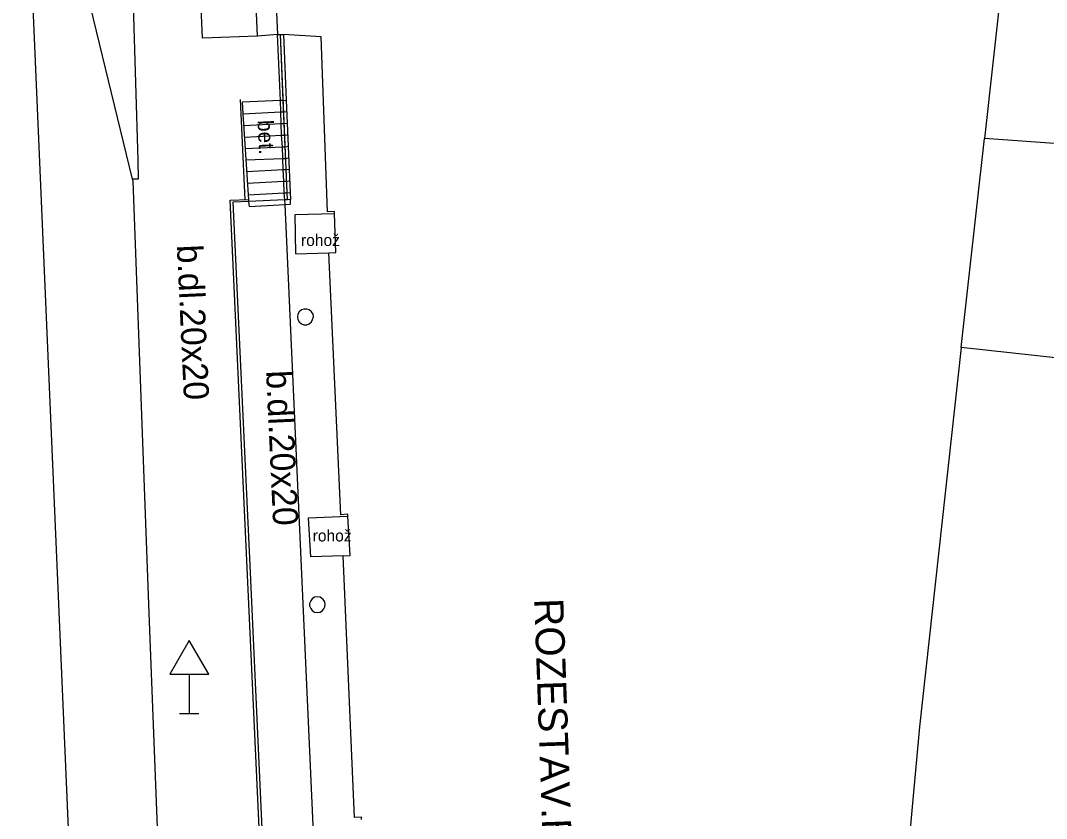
# Model space of a CAD drawing. Extents: x -596229 to -595156, y -1161237 to -1159376.
# Drawn here: x -595370.07 to -595343.62, y -1160991.94 to -1160971.35 of the extents above; entities that cross this region are included whole.
import ezdxf

# ---------------------------------------------------------------- set-up
doc = ezdxf.new("R2010")
doc.units = 0
for name, color, linetype in [('DOP - rozhrani ploch obecne', 7, 'Continuous'), ('Level 34', 7, 'Continuous'), ('TM - budovy zdene_ betonove - NP', 7, 'Continuous'), ('TM - budovy zdene_ betonove - VN', 7, 'Continuous'), ('TM - budovy zdene_ betonove - VP', 7, 'Continuous'), ('TM - chodniky - VP', 7, 'Continuous'), ('TM - komunikace - VP', 7, 'Continuous'), ('TM - podezdivka plotu - VP', 7, 'Continuous'), ('TM - popis objektu', 7, 'Continuous'), ('TM - popis povrchu', 7, 'Continuous'), ('TM - poznamka', 7, 'Continuous'), ('TM - rozhrani mezi zpev. plochami mezi sebou - VP', 7, 'Continuous'), ('TM - rozhrani ploch obecne - NP', 7, 'Continuous'), ('TM - rozhrani ploch obecne - VN', 7, 'Continuous'), ('TM - rozhrani ploch obecne - VP', 7, 'Continuous'), ('TM - schody - NN', 7, 'Continuous'), ('TM - schody - VN', 7, 'Continuous'), ('TM - zabradli - VP', 7, 'Continuous'), ('TM - zed operna - VP', 7, 'Continuous')]:
    doc.layers.add(name, color=color, linetype=linetype)

msp = doc.modelspace()

# ---------------------------------------------------------------- linework, layer by layer
at = {"layer": 'DOP - rozhrani ploch obecne'}
msp.add_lwpolyline([(-595345.82, -1160979.79), (-595345.22, -1160974.4)], dxfattribs=at)
at = {"layer": 'Level 34'}
for p, q in [((-595365.72, -1160988.212), (-595365.72, -1160989.23)), ((-595365.97, -1160989.23), (-595365.47, -1160989.23))]:
    msp.add_line(p, q, dxfattribs=at)
msp.add_lwpolyline([(-595366.22, -1160988.212), (-595365.22, -1160988.212), (-595365.72, -1160987.346)], close=True, dxfattribs=at)
at = {"layer": 'TM - budovy zdene_ betonove - NP'}
for points in [[(-595363.45, -1160971.72), (-595363.37, -1160971.72)], [(-595363.37, -1160971.72), (-595363.29, -1160971.72)], [(-595361.98, -1160976.28), (-595362.16, -1160976.29), (-595362.32, -1160971.78), (-595363.29, -1160971.72)], [(-595361.98, -1160976.33), (-595361.98, -1160976.28)], [(-595361.94, -1160977.34), (-595361.98, -1160976.33)], [(-595362.12, -1160977.35), (-595361.94, -1160977.34)], [(-595361.63, -1160984.09), (-595361.81, -1160984.1), (-595362.12, -1160977.35)], [(-595362.52, -1160979), (-595362.53, -1160978.93), (-595362.57, -1160978.87), (-595362.63, -1160978.82), (-595362.69, -1160978.8), (-595362.77, -1160978.8), (-595362.83, -1160978.82), (-595362.89, -1160978.87), (-595362.92, -1160978.93), (-595362.93, -1160979), (-595362.92, -1160979.07), (-595362.89, -1160979.13), (-595362.83, -1160979.18), (-595362.77, -1160979.2), (-595362.69, -1160979.2), (-595362.63, -1160979.18), (-595362.57, -1160979.13), (-595362.54, -1160979.07), (-595362.52, -1160979)], [(-595361.63, -1160984.14), (-595361.63, -1160984.09)], [(-595361.57, -1160985.15), (-595361.63, -1160984.14)], [(-595361.75, -1160985.16), (-595361.57, -1160985.15)], [(-595361.28, -1160991.9), (-595361.46, -1160991.91), (-595361.75, -1160985.16)], [(-595362.22, -1160986.42), (-595362.23, -1160986.35), (-595362.27, -1160986.29), (-595362.35, -1160986.23), (-595362.42, -1160986.22), (-595362.49, -1160986.23), (-595362.55, -1160986.27), (-595362.59, -1160986.32), (-595362.62, -1160986.39), (-595362.62, -1160986.45), (-595362.59, -1160986.52), (-595362.55, -1160986.57), (-595362.49, -1160986.61), (-595362.42, -1160986.62), (-595362.35, -1160986.61), (-595362.29, -1160986.57), (-595362.25, -1160986.53), (-595362.23, -1160986.48), (-595362.22, -1160986.42)], [(-595361.28, -1160991.96), (-595361.28, -1160991.9)]]:
    msp.add_lwpolyline(points, dxfattribs=at)
at = {"layer": 'TM - budovy zdene_ betonove - VN'}
for points in [[(-595363.37, -1160973.42), (-595363.45, -1160971.72)], [(-595363.36, -1160973.71), (-595363.37, -1160973.42)], [(-595363.35, -1160974.01), (-595363.36, -1160973.71)], [(-595363.34, -1160974.31), (-595363.35, -1160974.01)], [(-595363.32, -1160974.61), (-595363.34, -1160974.31)], [(-595363.31, -1160974.91), (-595363.32, -1160974.61)], [(-595363.3, -1160975.2), (-595363.31, -1160974.91)], [(-595363.28, -1160975.5), (-595363.3, -1160975.2)], [(-595363.27, -1160975.8), (-595363.28, -1160975.5)], [(-595363.26, -1160975.98), (-595363.27, -1160975.8)], [(-595363.25, -1160976.1), (-595363.26, -1160975.98)], [(-595361.48, -1161015.36), (-595363.25, -1160976.1)]]:
    msp.add_lwpolyline(points, dxfattribs=at)
at = {"layer": 'TM - budovy zdene_ betonove - VP'}
for points in [[(-595363.82, -1160963.45), (-595363.45, -1160971.72)], [(-595344.32, -1160966.23), (-595345.22, -1160974.4)], [(-595331.68, -1160975.37), (-595345.22, -1160974.4)], [(-595345.82, -1160979.79), (-595346.9, -1160989.57)], [(-595341.36, -1160980.28), (-595345.82, -1160979.79)], [(-595346.9, -1160989.57), (-595348.08, -1161002.51)]]:
    msp.add_lwpolyline(points, dxfattribs=at)
at = {"layer": 'TM - chodniky - VP'}
for points in [[(-595367.83, -1160949.95), (-595367.47, -1160960.99), (-595367.05, -1160974.96)], [(-595365.38, -1160971.81), (-595365.86, -1160960.81)], [(-595363.45, -1160971.72), (-595363.96, -1160971.76)], [(-595363.96, -1160971.76), (-595365.38, -1160971.81)], [(-595367.05, -1160974.96), (-595367.04, -1160975.45)], [(-595367.04, -1160975.45), (-595367.18, -1160975.45)]]:
    msp.add_lwpolyline(points, dxfattribs=at)
at = {"layer": 'TM - komunikace - VP'}
for points in [[(-595367.18, -1160975.45), (-595368.27, -1160970.99)], [(-595367.17, -1160975.5), (-595367.18, -1160975.45)], [(-595366.28, -1160998.81), (-595366.75, -1160986.64), (-595367.17, -1160975.5)]]:
    msp.add_lwpolyline(points, dxfattribs=at)
at = {"layer": 'TM - podezdivka plotu - VP'}
for points in [[(-595363.3, -1160973.42), (-595363.37, -1160971.72)], [(-595363.3, -1160973.42), (-595363.22, -1160973.41)], [(-595363.19, -1160975.98), (-595363.3, -1160973.42)], [(-595364.67, -1160975.99), (-595364.19, -1160975.97)], [(-595363.62, -1160998.7), (-595364.25, -1160984.91), (-595364.67, -1160975.99)]]:
    msp.add_lwpolyline(points, dxfattribs=at)
at = {"layer": 'TM - rozhrani mezi zpev. plochami mezi sebou - VP'}
msp.add_lwpolyline([(-595367.84, -1161015.38), (-595370.07, -1160963.41)], dxfattribs=at)
at = {"layer": 'TM - rozhrani ploch obecne - NP'}
for points in [[(-595363.25, -1160976.1), (-595363.11, -1160976.09)], [(-595363.11, -1160976.09), (-595363.11, -1160975.97)], [(-595362.99, -1160976.36), (-595361.98, -1160976.33)], [(-595362.97, -1160977.37), (-595362.99, -1160976.36)], [(-595362.97, -1160977.37), (-595362.12, -1160977.35)], [(-595362.65, -1160984.18), (-595361.63, -1160984.14)], [(-595362.59, -1160985.19), (-595362.65, -1160984.18)], [(-595361.75, -1160985.16), (-595362.59, -1160985.19)]]:
    msp.add_lwpolyline(points, dxfattribs=at)
at = {"layer": 'TM - rozhrani ploch obecne - VN'}
msp.add_lwpolyline([(-595364.34, -1160973.76), (-595364.2, -1160975.85), (-595364.19, -1160975.97)], dxfattribs=at)
at = {"layer": 'TM - rozhrani ploch obecne - VP'}
for points in [[(-595363.96, -1160971.76), (-595364.35, -1160962.88), (-595357.72, -1160963.46)], [(-595363.37, -1160973.42), (-595364.36, -1160973.46), (-595364.34, -1160973.76)], [(-595363.3, -1160973.42), (-595363.37, -1160973.42)], [(-595364.19, -1160975.97), (-595364.19, -1160976.02)], [(-595364.19, -1160976.02), (-595364.18, -1160976.15)], [(-595364.18, -1160976.15), (-595363.25, -1160976.1)]]:
    msp.add_lwpolyline(points, dxfattribs=at)
at = {"layer": 'TM - schody - NN'}
for points in [[(-595363.36, -1160973.71), (-595363.29, -1160973.71), (-595363.21, -1160973.7)], [(-595363.35, -1160974.01), (-595363.27, -1160974.01), (-595363.2, -1160974)], [(-595363.34, -1160974.31), (-595363.26, -1160974.31), (-595363.18, -1160974.3)], [(-595363.32, -1160974.61), (-595363.25, -1160974.61), (-595363.17, -1160974.6)], [(-595363.31, -1160974.91), (-595363.24, -1160974.91), (-595363.16, -1160974.9)], [(-595363.3, -1160975.2), (-595363.22, -1160975.2), (-595363.15, -1160975.19)], [(-595363.28, -1160975.5), (-595363.21, -1160975.5), (-595363.13, -1160975.49)], [(-595363.27, -1160975.8), (-595363.2, -1160975.8), (-595363.12, -1160975.79)]]:
    msp.add_lwpolyline(points, dxfattribs=at)
at = {"layer": 'TM - schody - VN'}
for points in [[(-595364.34, -1160973.76), (-595363.36, -1160973.71)], [(-595364.32, -1160974.06), (-595363.35, -1160974.01)], [(-595364.3, -1160974.36), (-595363.34, -1160974.31)], [(-595364.28, -1160974.66), (-595363.32, -1160974.61)], [(-595364.26, -1160974.95), (-595363.31, -1160974.91)], [(-595364.24, -1160975.25), (-595363.3, -1160975.2)], [(-595364.22, -1160975.55), (-595363.28, -1160975.5)], [(-595364.2, -1160975.85), (-595363.27, -1160975.8)]]:
    msp.add_lwpolyline(points, dxfattribs=at)
at = {"layer": 'TM - zabradli - VP'}
for points in [[(-595363.2, -1160975.79), (-595363.37, -1160971.72)], [(-595364.28, -1160975.98), (-595364.4, -1160973.39)]]:
    msp.add_lwpolyline(points, dxfattribs=at)
at = {"layer": 'TM - zed operna - VP'}
for points in [[(-595363.29, -1160971.72), (-595363.22, -1160973.41)], [(-595363.22, -1160973.41), (-595363.12, -1160975.79), (-595363.11, -1160975.97)], [(-595364.19, -1160976.02), (-595364.6, -1160976.04)], [(-595364.6, -1160976.04), (-595364.16, -1160985.41), (-595363.42, -1161001.63), (-595362.53, -1161002.48), (-595363.1, -1161008.92), (-595362.82, -1161015.55)], [(-595363.26, -1160975.98), (-595364.19, -1160976.02)], [(-595363.19, -1160975.98), (-595363.26, -1160975.98)], [(-595363.11, -1160975.97), (-595363.19, -1160975.98)]]:
    msp.add_lwpolyline(points, dxfattribs=at)

# ---------------------------------------------------------------- texts
at = {"layer": 'TM - popis objektu'}
msp.add_text('ROZESTAV.BD', height=0.75, rotation=272, dxfattribs=at).set_placement((-595356.83, -1160986.27))
at = {"layer": 'TM - popis povrchu'}
for s, height, rotation, p in [('bet.', 0.4, 272.5148, (-595363.96, -1160973.93)), ('b.dl.20x20', 0.65, 272.6295, (-595366.04, -1160977.15)), ('b.dl.20x20', 0.65, 272.6295, (-595363.74, -1160980.39))]:
    msp.add_text(s, height=height, rotation=rotation, dxfattribs=at).set_placement(p)
at = {"layer": 'TM - poznamka'}
for p in [(-595362.84, -1160977.17), (-595362.54, -1160984.79)]:
    msp.add_text('rohož', height=0.3, dxfattribs=at).set_placement(p)

doc.saveas('drawing.dxf')
